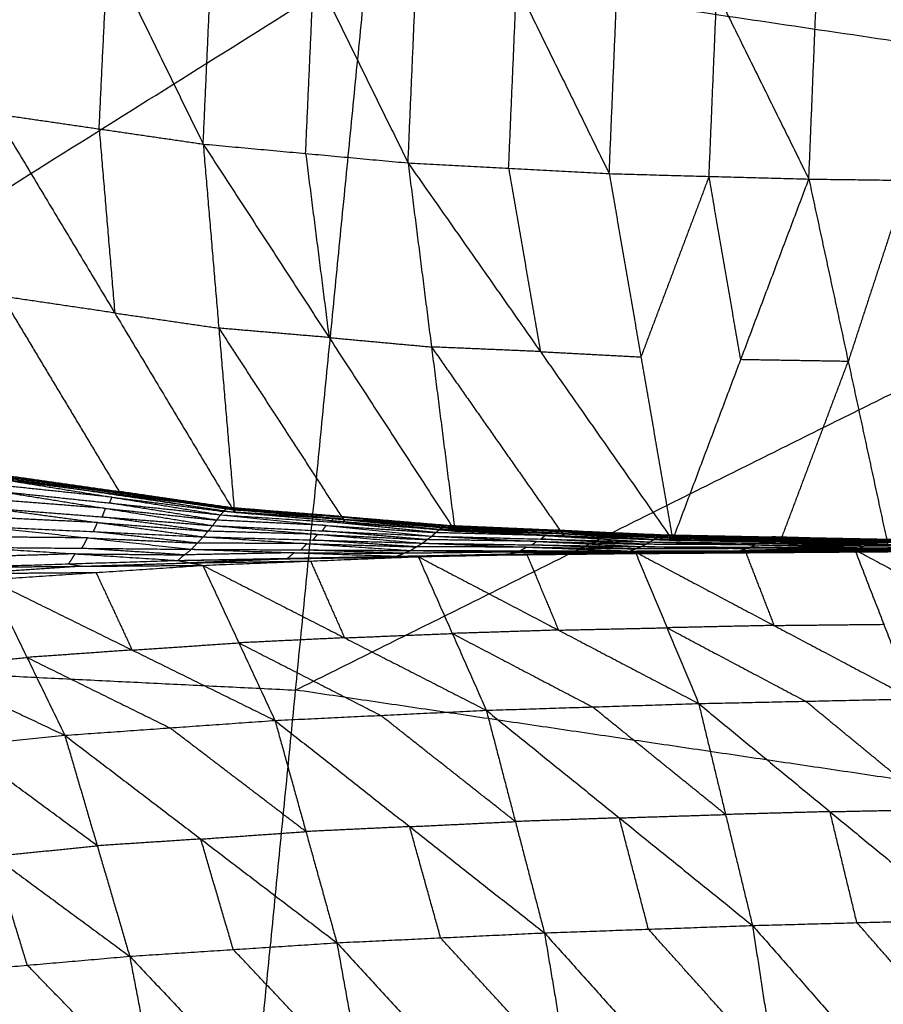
# Model space of a CAD drawing. Header units: millimetres. Extents: x -106 to 110, y -96 to 120.
# Tile 861 of 1020: x 10.04 to 13.95, y 106.7 to 111.16. Entities that reach past the tile are written whole.
import ezdxf

# ---------------------------------------------------------------- set-up
doc = ezdxf.new("R2010")
doc.units = ezdxf.units.MM
doc.header["$MEASUREMENT"] = 0
doc.layers.add('Default', color=7, linetype='Continuous', true_color=0x000000)

msp = doc.modelspace()

# ---------------------------------------------------------------- linework, layer by layer
at = {"layer": 'Default'}
for points in [[(10.0084, 112.3651, 7.8425), (10.4404, 111.4814, 7.8398), (10.8724, 110.5977, 7.8371)], [(10.8724, 110.5977, 7.8371), (10.9096, 111.4223, 7.8086), (10.9467, 112.247, 7.7801)], [(10.9467, 112.247, 7.7801), (11.3734, 111.3796, 7.8004), (11.8001, 110.5123, 7.8208)], [(11.8001, 110.5123, 7.8208), (11.8359, 111.3421, 7.7882), (11.8716, 112.1718, 7.7556)], [(11.8716, 112.1718, 7.7556), (12.2914, 111.3178, 7.7933), (12.7111, 110.4637, 7.831)], [(12.7111, 110.4637, 7.831), (12.746, 111.2955, 7.7954), (12.7809, 112.1272, 7.7598)], [(12.7809, 112.1272, 7.7598), (13.198, 111.2831, 7.8104), (13.615, 110.4391, 7.8609)], [(13.615, 110.4391, 7.8609), (13.6491, 111.2708, 7.8233), (13.6832, 112.1025, 7.7858)], [(13.6832, 112.1025, 7.7858), (14.0951, 111.2651, 7.8449), (14.5069, 110.4277, 7.904)], [(10.4012, 110.6663, 7.8633), (10.4208, 111.0739, 7.8516), (10.4404, 111.4814, 7.8398)], [(1.8192, 105.2791, 9.1165), (6.7173, 108.3492, 10.5669), (11.6155, 111.4194, 12.0172)], [(10.9665, 104.8297, 9.1165), (11.291, 108.1245, 10.5669), (11.6155, 111.4194, 12.0172)], [(11.6155, 111.4194, 12.0172), (16.4665, 110.6998, 12.0172), (21.3175, 109.9802, 12.0172)], [(11.3363, 110.555, 7.829), (11.3549, 110.9673, 7.8147), (11.3734, 111.3796, 7.8004)], [(12.2556, 110.488, 7.8259), (12.2735, 110.9029, 7.8096), (12.2914, 111.3178, 7.7933)], [(13.1631, 110.4514, 7.8459), (13.1805, 110.8673, 7.8282), (13.198, 111.2831, 7.8104)], [(9.93, 110.735, 7.8895), (10.4012, 110.6663, 7.8633), (10.8724, 110.5977, 7.8371)], [(9.93, 110.735, 7.8895), (10.4719, 109.8326, 8.0284), (11.0138, 108.9302, 8.1674)], [(11.291, 108.1245, 10.5669), (13.8788, 109.4122, 11.292), (16.4665, 110.6998, 12.0172)], [(10.4012, 110.6663, 7.8633), (10.4366, 110.2495, 7.9459), (10.4719, 109.8326, 8.0284)], [(10.8724, 110.5977, 7.8371), (10.9431, 109.7639, 8.0023), (11.0138, 108.9302, 8.1674)], [(10.8724, 110.5977, 7.8371), (11.3363, 110.555, 7.829), (11.8001, 110.5123, 7.8208)], [(10.8724, 110.5977, 7.8371), (11.4424, 109.7213, 8.0057), (12.0123, 108.845, 8.1742)], [(11.3363, 110.555, 7.829), (11.3893, 110.1382, 7.9173), (11.4424, 109.7213, 8.0057)], [(11.8001, 110.5123, 7.8208), (11.9062, 109.6787, 7.9975), (12.0123, 108.845, 8.1742)], [(11.8001, 110.5123, 7.8208), (12.2556, 110.488, 7.8259), (12.7111, 110.4637, 7.831)], [(11.8001, 110.5123, 7.8208), (12.3992, 109.6577, 8.013), (12.9983, 108.803, 8.2053)], [(12.2556, 110.488, 7.8259), (12.3274, 110.0728, 7.9195), (12.3992, 109.6577, 8.013)], [(12.7111, 110.4637, 7.831), (12.8547, 109.6334, 8.0182), (12.9983, 108.803, 8.2053)], [(12.7111, 110.4637, 7.831), (13.1631, 110.4514, 7.8459), (13.615, 110.4391, 7.8609)], [(13.1631, 110.4514, 7.8459), (13.0089, 110.0424, 7.9321), (12.8547, 109.6334, 8.0182)], [(12.9983, 108.803, 8.2053), (13.3067, 109.6211, 8.0331), (13.615, 110.4391, 7.8609)], [(13.3067, 109.6211, 8.0331), (13.2349, 110.0362, 7.9395), (13.1631, 110.4514, 7.8459)], [(13.615, 110.4391, 7.8609), (13.7933, 109.613, 8.0566), (13.9715, 108.787, 8.2524)], [(13.615, 110.4391, 7.8609), (14.061, 110.4334, 7.8824), (14.5069, 110.4277, 7.904)], [(14.061, 110.4334, 7.8824), (13.9271, 110.0232, 7.9695), (13.7933, 109.613, 8.0566)], [(10.9665, 104.8297, 9.1165), (16.142, 107.4049, 10.5669), (21.3175, 109.9802, 12.0172)], [(9.9605, 109.9081, 8.0424), (10.2315, 109.4569, 8.1118), (10.5024, 109.0057, 8.1813)], [(10.4719, 109.8326, 8.0284), (10.2162, 109.8704, 8.0354), (9.9605, 109.9081, 8.0424)], [(10.4719, 109.8326, 8.0284), (10.7075, 109.7983, 8.0153), (10.9431, 109.7639, 8.0023)], [(10.9431, 109.7639, 8.0023), (11.2281, 109.3258, 8.0865), (11.5131, 108.8876, 8.1708)], [(11.4424, 109.7213, 8.0057), (11.1928, 109.7426, 8.004), (10.9431, 109.7639, 8.0023)], [(11.4424, 109.7213, 8.0057), (11.6743, 109.7, 8.0016), (11.9062, 109.6787, 7.9975)], [(11.9062, 109.6787, 7.9975), (12.2058, 109.2513, 8.0936), (12.5053, 108.824, 8.1898)], [(12.3992, 109.6577, 8.013), (12.1527, 109.6682, 8.0053), (11.9062, 109.6787, 7.9975)], [(12.3992, 109.6577, 8.013), (12.627, 109.6455, 8.0156), (12.8547, 109.6334, 8.0182)], [(13.7933, 109.613, 8.0566), (13.55, 109.617, 8.0449), (13.3067, 109.6211, 8.0331)], [(13.4849, 108.795, 8.2288), (13.6391, 109.204, 8.1427), (13.7933, 109.613, 8.0566)], [(9.9826, 109.0964, 8.1226), (10.4809, 109.0225, 8.1036), (10.9792, 108.9487, 8.0846)], [(9.9826, 109.0964, 8.1226), (10.4911, 109.0243, 8.1258), (10.9997, 108.9521, 8.1289)], [(9.9868, 109.0888, 8.1589), (10.239, 109.0566, 8.1423), (10.4911, 109.0243, 8.1258)], [(10.4953, 109.0167, 8.1621), (10.2411, 109.0528, 8.1605), (9.9868, 109.0888, 8.1589)], [(10.4595, 108.9982, 8.0482), (10.2081, 109.0249, 8.0336), (9.9566, 109.0516, 8.019)], [(9.9678, 109.0779, 8.049), (10.4595, 108.9982, 8.0482), (10.9513, 108.9185, 8.0473)], [(9.9678, 109.0779, 8.049), (10.4735, 109.0133, 8.0668), (10.9792, 108.9487, 8.0846)], [(10.4809, 109.0225, 8.1036), (10.228, 109.0549, 8.0947), (9.9752, 109.0872, 8.0858)], [(9.991, 109.0812, 8.1953), (10.4953, 109.0167, 8.1621), (10.9997, 108.9521, 8.1289)], [(9.991, 109.0812, 8.1953), (10.5024, 109.0057, 8.1813), (11.0138, 108.9302, 8.1674)], [(9.9454, 109.0253, 7.9889), (10.4304, 108.9475, 8.0055), (10.9155, 108.8697, 8.0221)], [(9.9454, 109.0253, 7.9889), (10.4483, 108.9719, 8.0181), (10.9513, 108.9185, 8.0473)], [(10.4735, 109.0133, 8.0668), (10.4772, 109.0179, 8.0852), (10.4809, 109.0225, 8.1036)], [(10.9652, 108.9336, 8.0659), (10.7194, 108.9734, 8.0664), (10.4735, 109.0133, 8.0668)], [(10.4809, 109.0225, 8.1036), (10.7352, 108.9865, 8.1052), (10.9894, 108.9504, 8.1068)], [(10.9894, 108.9504, 8.1068), (10.7403, 108.9873, 8.1163), (10.4911, 109.0243, 8.1258)], [(10.4953, 109.0167, 8.1621), (10.751, 108.9789, 8.1551), (11.0068, 108.9412, 8.1482)], [(10.5024, 109.0057, 8.1813), (10.4989, 109.0112, 8.1717), (10.4953, 109.0167, 8.1621)], [(10.4304, 108.9475, 8.0055), (10.1803, 108.9671, 7.9868), (9.9301, 108.9867, 7.968)], [(10.4483, 108.9719, 8.0181), (10.4539, 108.9851, 8.0331), (10.4595, 108.9982, 8.0482)], [(10.9334, 108.8941, 8.0347), (10.6909, 108.933, 8.0264), (10.4483, 108.9719, 8.0181)], [(10.4595, 108.9982, 8.0482), (10.7124, 108.9659, 8.0571), (10.9652, 108.9336, 8.0659)], [(9.9149, 108.9482, 7.9472), (10.394, 108.8834, 7.9748), (10.8731, 108.8186, 8.0025)], [(9.9149, 108.9482, 7.9472), (10.4152, 108.9089, 7.9846), (10.9155, 108.8697, 8.0221)], [(10.4152, 108.9089, 7.9846), (10.4228, 108.9282, 7.9951), (10.4304, 108.9475, 8.0055)], [(10.4304, 108.9475, 8.0055), (10.6819, 108.9208, 8.0201), (10.9334, 108.8941, 8.0347)], [(10.9155, 108.8697, 8.0221), (10.9334, 108.8941, 8.0347), (10.9513, 108.9185, 8.0473)], [(10.9513, 108.9185, 8.0473), (10.9652, 108.9336, 8.0659), (10.9792, 108.9487, 8.0846)], [(10.9513, 108.9185, 8.0473), (11.4296, 108.8701, 8.0691), (11.908, 108.8217, 8.0909)], [(10.9513, 108.9185, 8.0473), (11.4479, 108.886, 8.0768), (11.9445, 108.8534, 8.1064)], [(11.4619, 108.901, 8.0955), (11.2135, 108.9173, 8.0807), (10.9652, 108.9336, 8.0659)], [(10.9792, 108.9487, 8.0846), (10.9894, 108.9504, 8.1068), (10.9997, 108.9521, 8.1289)], [(10.9792, 108.9487, 8.0846), (11.4619, 108.901, 8.0955), (11.9445, 108.8534, 8.1064)], [(10.9792, 108.9487, 8.0846), (11.4764, 108.9097, 8.1072), (11.9737, 108.8708, 8.1297)], [(11.4867, 108.9115, 8.1293), (11.238, 108.9309, 8.118), (10.9894, 108.9504, 8.1068)], [(10.9997, 108.9521, 8.1289), (11.0068, 108.9412, 8.1482), (11.0138, 108.9302, 8.1674)], [(10.9997, 108.9521, 8.1289), (11.4867, 108.9115, 8.1293), (11.9737, 108.8708, 8.1297)], [(10.9997, 108.9521, 8.1289), (11.4978, 108.9098, 8.1426), (11.9959, 108.8674, 8.1563)], [(11.0068, 108.9412, 8.1482), (11.2523, 108.9255, 8.1454), (11.4978, 108.9098, 8.1426)], [(11.5049, 108.8988, 8.1618), (11.2558, 108.92, 8.155), (11.0068, 108.9412, 8.1482)], [(11.0138, 108.9302, 8.1674), (11.5049, 108.8988, 8.1618), (11.9959, 108.8674, 8.1563)], [(11.0138, 108.9302, 8.1674), (11.5131, 108.8876, 8.1708), (12.0123, 108.845, 8.1742)], [(11.4764, 108.9097, 8.1072), (11.4815, 108.9106, 8.1182), (11.4867, 108.9115, 8.1293)], [(11.4867, 108.9115, 8.1293), (11.7357, 108.8903, 8.1362), (11.9848, 108.8691, 8.143)], [(9.8776, 108.8656, 7.9165), (10.3481, 108.8139, 7.9558), (10.8186, 108.7621, 7.995)], [(9.8776, 108.8656, 7.9165), (10.3753, 108.8421, 7.9595), (10.8731, 108.8186, 8.0025)], [(10.394, 108.8834, 7.9748), (10.1451, 108.8951, 7.9533), (9.8962, 108.9069, 7.9318)], [(10.3753, 108.8421, 7.9595), (10.3847, 108.8627, 7.9672), (10.394, 108.8834, 7.9748)], [(10.394, 108.8834, 7.9748), (10.6442, 108.8637, 7.9935), (10.8943, 108.8441, 8.0123)], [(10.8943, 108.8441, 8.0123), (10.6548, 108.8765, 7.9984), (10.4152, 108.9089, 7.9846)], [(10.8731, 108.8186, 8.0025), (10.8943, 108.8441, 8.0123), (10.9155, 108.8697, 8.0221)], [(10.9155, 108.8697, 8.0221), (11.3904, 108.8298, 8.0501), (11.8654, 108.7899, 8.0781)], [(10.9155, 108.8697, 8.0221), (11.4118, 108.8457, 8.0565), (11.908, 108.8217, 8.0909)], [(11.4296, 108.8701, 8.0691), (11.1815, 108.8821, 8.0519), (10.9334, 108.8941, 8.0347)], [(11.4118, 108.8457, 8.0565), (11.4207, 108.8579, 8.0628), (11.4296, 108.8701, 8.0691)], [(11.4296, 108.8701, 8.0691), (11.678, 108.8539, 8.0839), (11.9263, 108.8376, 8.0986)], [(11.4479, 108.886, 8.0768), (11.4549, 108.8935, 8.0862), (11.4619, 108.901, 8.0955)], [(11.9263, 108.8376, 8.0986), (11.6871, 108.8618, 8.0877), (11.4479, 108.886, 8.0768)], [(11.4619, 108.901, 8.0955), (11.7105, 108.8816, 8.1068), (11.9591, 108.8621, 8.1181)], [(11.9591, 108.8621, 8.1181), (11.7178, 108.8859, 8.1126), (11.4764, 108.9097, 8.1072)], [(11.9848, 108.8691, 8.143), (11.7413, 108.8894, 8.1428), (11.4978, 108.9098, 8.1426)], [(11.5049, 108.8988, 8.1618), (11.7545, 108.8775, 8.1635), (12.0041, 108.8562, 8.1652)], [(11.5131, 108.8876, 8.1708), (11.509, 108.8932, 8.1663), (11.5049, 108.8988, 8.1618)], [(11.9445, 108.8534, 8.1064), (11.9591, 108.8621, 8.1181), (11.9737, 108.8708, 8.1297)], [(11.9737, 108.8708, 8.1297), (11.9848, 108.8691, 8.143), (11.9959, 108.8674, 8.1563)], [(11.9737, 108.8708, 8.1297), (12.4522, 108.844, 8.1481), (12.9308, 108.8172, 8.1665)], [(11.9737, 108.8708, 8.1297), (12.4664, 108.8494, 8.1558), (12.959, 108.8281, 8.182)], [(12.4775, 108.8477, 8.1691), (12.2311, 108.8584, 8.1561), (11.9848, 108.8691, 8.143)], [(11.9959, 108.8674, 8.1563), (12.0041, 108.8562, 8.1652), (12.0123, 108.845, 8.1742)], [(11.9959, 108.8674, 8.1563), (12.4775, 108.8477, 8.1691), (12.959, 108.8281, 8.182)], [(11.9959, 108.8674, 8.1563), (12.4886, 108.845, 8.1773), (12.9812, 108.8226, 8.1984)], [(10.8459, 108.7903, 7.9987), (10.6106, 108.8162, 7.9791), (10.3753, 108.8421, 7.9595)], [(11.3904, 108.8298, 8.0501), (11.1424, 108.837, 8.0312), (10.8943, 108.8441, 8.0123)], [(11.3693, 108.8042, 8.0403), (11.3799, 108.817, 8.0452), (11.3904, 108.8298, 8.0501)], [(11.3904, 108.8298, 8.0501), (11.6386, 108.8178, 8.0673), (11.8867, 108.8058, 8.0845)], [(11.8867, 108.8058, 8.0845), (11.6492, 108.8258, 8.0705), (11.4118, 108.8457, 8.0565)], [(11.8654, 108.7899, 8.0781), (11.8867, 108.8058, 8.0845), (11.908, 108.8217, 8.0909)], [(11.908, 108.8217, 8.0909), (11.9263, 108.8376, 8.0986), (11.9445, 108.8534, 8.1064)], [(11.908, 108.8217, 8.0909), (12.382, 108.7981, 8.1191), (12.856, 108.7744, 8.1473)], [(11.908, 108.8217, 8.0909), (12.402, 108.8085, 8.1236), (12.896, 108.7953, 8.1564)], [(12.4203, 108.8243, 8.1314), (12.1733, 108.831, 8.115), (11.9263, 108.8376, 8.0986)], [(11.9445, 108.8534, 8.1064), (12.4203, 108.8243, 8.1314), (12.896, 108.7953, 8.1564)], [(11.9445, 108.8534, 8.1064), (12.4377, 108.8353, 8.1364), (12.9308, 108.8172, 8.1665)], [(12.4522, 108.844, 8.1481), (12.2057, 108.853, 8.1331), (11.9591, 108.8621, 8.1181)], [(12.0041, 108.8562, 8.1652), (12.2463, 108.8506, 8.1713), (12.4886, 108.845, 8.1773)], [(12.4968, 108.8338, 8.1863), (12.2504, 108.845, 8.1758), (12.0041, 108.8562, 8.1652)], [(12.0123, 108.845, 8.1742), (12.4968, 108.8338, 8.1863), (12.9812, 108.8226, 8.1984)], [(12.0123, 108.845, 8.1742), (12.5053, 108.824, 8.1898), (12.9983, 108.803, 8.2053)], [(12.402, 108.8085, 8.1236), (12.4111, 108.8164, 8.1275), (12.4203, 108.8243, 8.1314)], [(12.4203, 108.8243, 8.1314), (12.6668, 108.8153, 8.1464), (12.9134, 108.8062, 8.1614)], [(12.4377, 108.8353, 8.1364), (12.4449, 108.8396, 8.1423), (12.4522, 108.844, 8.1481)], [(12.9134, 108.8062, 8.1614), (12.6755, 108.8207, 8.1489), (12.4377, 108.8353, 8.1364)], [(12.4522, 108.844, 8.1481), (12.6986, 108.8333, 8.1612), (12.9449, 108.8226, 8.1742)], [(12.4664, 108.8494, 8.1558), (12.4719, 108.8486, 8.1625), (12.4775, 108.8477, 8.1691)], [(12.9449, 108.8226, 8.1742), (12.7056, 108.836, 8.165), (12.4664, 108.8494, 8.1558)], [(12.4775, 108.8477, 8.1691), (12.7238, 108.8365, 8.1796), (12.9701, 108.8253, 8.1902)], [(12.9701, 108.8253, 8.1902), (12.7293, 108.8352, 8.1837), (12.4886, 108.845, 8.1773)], [(12.4968, 108.8338, 8.1863), (12.7433, 108.8233, 8.1941), (12.9897, 108.8128, 8.2018)], [(12.5053, 108.824, 8.1898), (12.501, 108.8289, 8.188), (12.4968, 108.8338, 8.1863)], [(12.9308, 108.8172, 8.1665), (12.9449, 108.8226, 8.1742), (12.959, 108.8281, 8.182)], [(13.4361, 108.8144, 8.2047), (13.1905, 108.8185, 8.1895), (12.9449, 108.8226, 8.1742)], [(12.959, 108.8281, 8.182), (12.9701, 108.8253, 8.1902), (12.9812, 108.8226, 8.1984)], [(12.959, 108.8281, 8.182), (13.4361, 108.8144, 8.2047), (13.9131, 108.8008, 8.2275)], [(12.959, 108.8281, 8.182), (13.4484, 108.8183, 8.2104), (13.9377, 108.8085, 8.2389)], [(13.4595, 108.8155, 8.2186), (13.2148, 108.8204, 8.2044), (12.9701, 108.8253, 8.1902)], [(12.9812, 108.8226, 8.1984), (12.9897, 108.8128, 8.2018), (12.9983, 108.803, 8.2053)], [(12.9812, 108.8226, 8.1984), (13.4595, 108.8155, 8.2186), (13.9377, 108.8085, 8.2389)], [(12.9812, 108.8226, 8.1984), (13.469, 108.8128, 8.2243), (13.9569, 108.8031, 8.2502)], [(10.3481, 108.8139, 7.9558), (10.1005, 108.8162, 7.933), (9.8529, 108.8185, 7.9103)], [(10.3234, 108.7668, 7.9496), (10.3358, 108.7903, 7.9527), (10.3481, 108.8139, 7.9558)], [(10.3481, 108.8139, 7.9558), (10.597, 108.8021, 7.9772), (10.8459, 108.7903, 7.9987)], [(10.8186, 108.7621, 7.995), (10.8459, 108.7903, 7.9987), (10.8731, 108.8186, 8.0025)], [(11.3422, 108.7876, 8.0379), (11.094, 108.789, 8.0183), (10.8459, 108.7903, 7.9987)], [(10.8731, 108.8186, 8.0025), (11.3422, 108.7876, 8.0379), (11.8112, 108.7567, 8.0734)], [(10.8731, 108.8186, 8.0025), (11.3693, 108.8042, 8.0403), (11.8654, 108.7899, 8.0781)], [(11.3149, 108.7594, 8.0342), (11.3285, 108.7735, 8.0361), (11.3422, 108.7876, 8.0379)], [(11.3422, 108.7876, 8.0379), (11.5902, 108.7805, 8.0568), (11.8383, 108.7733, 8.0757)], [(11.8383, 108.7733, 8.0757), (11.6038, 108.7887, 8.058), (11.3693, 108.8042, 8.0403)], [(11.8112, 108.7567, 8.0734), (11.8383, 108.7733, 8.0757), (11.8654, 108.7899, 8.0781)], [(11.8654, 108.7899, 8.0781), (12.3355, 108.7721, 8.111), (12.8055, 108.7544, 8.144)], [(11.8654, 108.7899, 8.0781), (12.3607, 108.7821, 8.1127), (12.856, 108.7744, 8.1473)], [(12.382, 108.7981, 8.1191), (12.1343, 108.8019, 8.1018), (11.8867, 108.8058, 8.0845)], [(12.3607, 108.7821, 8.1127), (12.3713, 108.7901, 8.1159), (12.382, 108.7981, 8.1191)], [(12.8307, 108.7644, 8.1456), (12.5957, 108.7733, 8.1292), (12.3607, 108.7821, 8.1127)], [(12.382, 108.7981, 8.1191), (12.629, 108.7914, 8.1355), (12.876, 108.7848, 8.1518)], [(12.876, 108.7848, 8.1518), (12.639, 108.7967, 8.1377), (12.402, 108.8085, 8.1236)], [(12.856, 108.7744, 8.1473), (12.876, 108.7848, 8.1518), (12.896, 108.7953, 8.1564)], [(13.3716, 108.7823, 8.1847), (13.1238, 108.7836, 8.1683), (12.876, 108.7848, 8.1518)], [(12.896, 108.7953, 8.1564), (12.9134, 108.8062, 8.1614), (12.9308, 108.8172, 8.1665)], [(12.896, 108.7953, 8.1564), (13.3716, 108.7823, 8.1847), (13.8473, 108.7693, 8.2131)], [(12.896, 108.7953, 8.1564), (13.3893, 108.7898, 8.1882), (13.8826, 108.7844, 8.22)], [(13.4067, 108.8008, 8.1932), (13.16, 108.8035, 8.1773), (12.9134, 108.8062, 8.1614)], [(12.9308, 108.8172, 8.1665), (13.4067, 108.8008, 8.1932), (13.8826, 108.7844, 8.22)], [(12.9308, 108.8172, 8.1665), (13.4219, 108.809, 8.197), (13.9131, 108.8008, 8.2275)], [(12.9897, 108.8128, 8.2018), (13.2294, 108.8128, 8.2131), (13.469, 108.8128, 8.2243)], [(13.4776, 108.803, 8.2278), (13.2337, 108.8079, 8.2148), (12.9897, 108.8128, 8.2018)], [(12.9983, 108.803, 8.2053), (13.4776, 108.803, 8.2278), (13.9569, 108.8031, 8.2502)], [(12.9983, 108.803, 8.2053), (13.4849, 108.795, 8.2288), (13.9715, 108.787, 8.2524)], [(13.3516, 108.7718, 8.1802), (13.3616, 108.7771, 8.1824), (13.3716, 108.7823, 8.1847)], [(13.3716, 108.7823, 8.1847), (13.6183, 108.7796, 8.2006), (13.8649, 108.7768, 8.2165)], [(13.3893, 108.7898, 8.1882), (13.398, 108.7953, 8.1907), (13.4067, 108.8008, 8.1932)], [(13.8649, 108.7768, 8.2165), (13.6271, 108.7833, 8.2024), (13.3893, 108.7898, 8.1882)], [(13.4067, 108.8008, 8.1932), (13.6522, 108.7967, 8.2085), (13.8978, 108.7926, 8.2237)], [(13.4219, 108.809, 8.197), (13.429, 108.8117, 8.2008), (13.4361, 108.8144, 8.2047)], [(13.8978, 108.7926, 8.2237), (13.6599, 108.8008, 8.2103), (13.4219, 108.809, 8.197)], [(13.4361, 108.8144, 8.2047), (13.6807, 108.8095, 8.2189), (13.9254, 108.8046, 8.2332)], [(13.4484, 108.8183, 8.2104), (13.4539, 108.8169, 8.2145), (13.4595, 108.8155, 8.2186)], [(13.9254, 108.8046, 8.2332), (13.6869, 108.8115, 8.2218), (13.4484, 108.8183, 8.2104)], [(13.4595, 108.8155, 8.2186), (13.7034, 108.8107, 8.2316), (13.9473, 108.8058, 8.2445)], [(13.9473, 108.8058, 8.2445), (13.7082, 108.8093, 8.2344), (13.469, 108.8128, 8.2243)], [(13.4776, 108.803, 8.2278), (13.7209, 108.799, 8.2395), (13.9642, 108.795, 8.2513)], [(13.4849, 108.795, 8.2288), (13.4812, 108.799, 8.2283), (13.4776, 108.803, 8.2278)], [(13.8473, 108.7693, 8.2131), (13.8649, 108.7768, 8.2165), (13.8826, 108.7844, 8.22)], [(14.3585, 108.778, 8.2489), (14.1117, 108.7774, 8.2327), (13.8649, 108.7768, 8.2165)], [(13.8826, 108.7844, 8.22), (13.8978, 108.7926, 8.2237), (13.9131, 108.8008, 8.2275)], [(13.8826, 108.7844, 8.22), (14.3585, 108.778, 8.2489), (14.8344, 108.7715, 8.2777)], [(13.8826, 108.7844, 8.22), (14.3734, 108.7838, 8.2516), (14.8643, 108.7832, 8.2832)], [(14.3887, 108.792, 8.2553), (14.1433, 108.7923, 8.2395), (13.8978, 108.7926, 8.2237)], [(13.9131, 108.8008, 8.2275), (13.9254, 108.8046, 8.2332), (13.9377, 108.8085, 8.2389)], [(13.9131, 108.8008, 8.2275), (14.3887, 108.792, 8.2553), (14.8643, 108.7832, 8.2832)], [(13.9131, 108.8008, 8.2275), (14.4017, 108.7983, 8.2583), (14.8904, 108.7958, 8.2892)], [(14.414, 108.8021, 8.2641), (14.1697, 108.8034, 8.2486), (13.9254, 108.8046, 8.2332)], [(13.9377, 108.8085, 8.2389), (13.9473, 108.8058, 8.2445), (13.9569, 108.8031, 8.2502)], [(13.9377, 108.8085, 8.2389), (14.414, 108.8021, 8.2641), (14.8904, 108.7958, 8.2892)], [(13.9377, 108.8085, 8.2389), (14.4246, 108.8048, 8.2687), (14.9116, 108.8011, 8.2986)], [(14.4342, 108.8021, 8.2744), (14.1908, 108.8039, 8.2595), (13.9473, 108.8058, 8.2445)], [(10.2923, 108.7416, 7.9557), (10.0459, 108.7339, 7.9339), (9.7995, 108.7262, 7.9122)], [(9.8282, 108.7714, 7.9041), (10.2923, 108.7416, 7.9557), (10.7564, 108.7117, 8.0073)], [(9.8282, 108.7714, 7.9041), (10.3234, 108.7668, 7.9496), (10.8186, 108.7621, 7.995)], [(10.2636, 108.6963, 7.9638), (10.278, 108.719, 7.9597), (10.2923, 108.7416, 7.9557)], [(10.2923, 108.7416, 7.9557), (10.5399, 108.7393, 7.9784), (10.7875, 108.7369, 8.0011)], [(10.7875, 108.7369, 8.0011), (10.5555, 108.7518, 7.9753), (10.3234, 108.7668, 7.9496)], [(10.7564, 108.7117, 8.0073), (10.7875, 108.7369, 8.0011), (10.8186, 108.7621, 7.995)], [(11.2843, 108.7466, 8.0388), (11.0359, 108.7417, 8.02), (10.7875, 108.7369, 8.0011)], [(10.8186, 108.7621, 7.995), (11.2843, 108.7466, 8.0388), (11.75, 108.731, 8.0825)], [(10.8186, 108.7621, 7.995), (11.3149, 108.7594, 8.0342), (11.8112, 108.7567, 8.0734)], [(11.2532, 108.7214, 8.0449), (11.2688, 108.734, 8.0418), (11.2843, 108.7466, 8.0388)], [(11.2843, 108.7466, 8.0388), (11.5325, 108.7452, 8.0584), (11.7806, 108.7439, 8.0779)], [(11.7806, 108.7439, 8.0779), (11.5478, 108.7516, 8.0561), (11.3149, 108.7594, 8.0342)], [(11.75, 108.731, 8.0825), (11.7806, 108.7439, 8.0779), (11.8112, 108.7567, 8.0734)], [(11.75, 108.731, 8.0825), (12.2897, 108.7404, 8.1265), (12.8294, 108.7498, 8.1706)], [(11.75, 108.731, 8.0825), (12.2495, 108.7367, 8.1165), (12.749, 108.7424, 8.1506)], [(12.2801, 108.7495, 8.112), (12.0304, 108.7467, 8.095), (11.7806, 108.7439, 8.0779)], [(12.2897, 108.7404, 8.1265), (12.044, 108.7351, 8.1115), (11.7982, 108.7299, 8.0965)], [(11.7982, 108.7299, 8.0965), (12.0681, 108.7345, 8.1186), (12.3379, 108.7392, 8.1406)], [(11.8112, 108.7567, 8.0734), (12.2801, 108.7495, 8.112), (12.749, 108.7424, 8.1506)], [(11.8112, 108.7567, 8.0734), (12.3084, 108.7556, 8.1087), (12.8055, 108.7544, 8.144)], [(12.3355, 108.7721, 8.111), (12.0869, 108.7727, 8.0934), (11.8383, 108.7733, 8.0757)], [(11.8464, 108.7287, 8.1106), (12.3379, 108.7392, 8.1406), (12.8294, 108.7498, 8.1706)], [(12.2495, 108.7367, 8.1165), (12.2648, 108.7431, 8.1143), (12.2801, 108.7495, 8.112)], [(12.2495, 108.7367, 8.1165), (12.2696, 108.7386, 8.1215), (12.2897, 108.7404, 8.1265)], [(12.2801, 108.7495, 8.112), (12.5287, 108.749, 8.1296), (12.7773, 108.7484, 8.1473)], [(12.2897, 108.7404, 8.1265), (12.5395, 108.7433, 8.1436), (12.7892, 108.7461, 8.1606)], [(12.3084, 108.7556, 8.1087), (12.3219, 108.7639, 8.1098), (12.3355, 108.7721, 8.111)], [(12.7773, 108.7484, 8.1473), (12.5428, 108.752, 8.128), (12.3084, 108.7556, 8.1087)], [(12.3355, 108.7721, 8.111), (12.5831, 108.7683, 8.1283), (12.8307, 108.7644, 8.1456)], [(12.3379, 108.7392, 8.1406), (12.4095, 108.5677, 7.7284), (12.4812, 108.3961, 7.3162)], [(12.749, 108.7424, 8.1506), (13.2863, 108.7513, 8.1906), (13.8236, 108.7602, 8.2306)], [(12.749, 108.7424, 8.1506), (12.7773, 108.7484, 8.1473), (12.8055, 108.7544, 8.144)], [(12.749, 108.7424, 8.1506), (12.7892, 108.7461, 8.1606), (12.8294, 108.7498, 8.1706)], [(12.749, 108.7424, 8.1506), (13.2509, 108.7461, 8.183), (13.7528, 108.7498, 8.2154)], [(13.2791, 108.7521, 8.1797), (13.0282, 108.7503, 8.1635), (12.7773, 108.7484, 8.1473)], [(12.7892, 108.7461, 8.1606), (13.0579, 108.7505, 8.1806), (13.3265, 108.755, 8.2006)], [(13.2863, 108.7513, 8.1906), (13.0378, 108.7487, 8.1756), (12.7892, 108.7461, 8.1606)], [(12.8055, 108.7544, 8.144), (12.8307, 108.7644, 8.1456), (12.856, 108.7744, 8.1473)], [(12.8055, 108.7544, 8.144), (13.3041, 108.7551, 8.1772), (13.8027, 108.7559, 8.2104)], [(12.8055, 108.7544, 8.144), (13.2791, 108.7521, 8.1797), (13.7528, 108.7498, 8.2154)], [(12.8294, 108.7498, 8.1706), (13.3265, 108.755, 8.2006), (13.8236, 108.7602, 8.2306)], [(12.8294, 108.7498, 8.1706), (12.9727, 108.4067, 7.3462), (13.116, 108.0635, 6.5219)], [(12.8294, 108.7498, 8.1706), (13.4571, 108.4172, 7.374), (14.0849, 108.0845, 6.5774)], [(13.3293, 108.7651, 8.1789), (13.08, 108.7648, 8.1623), (12.8307, 108.7644, 8.1456)], [(12.856, 108.7744, 8.1473), (13.3293, 108.7651, 8.1789), (13.8027, 108.7559, 8.2104)], [(12.856, 108.7744, 8.1473), (13.3516, 108.7718, 8.1802), (13.8473, 108.7693, 8.2131)], [(13.2509, 108.7461, 8.183), (13.265, 108.7491, 8.1813), (13.2791, 108.7521, 8.1797)], [(13.2509, 108.7461, 8.183), (13.2686, 108.7487, 8.1868), (13.2863, 108.7513, 8.1906)], [(13.2791, 108.7521, 8.1797), (13.5284, 108.7525, 8.1963), (13.7777, 108.7528, 8.2129)], [(13.2863, 108.7513, 8.1906), (13.5372, 108.7531, 8.2068), (13.7882, 108.755, 8.223)], [(13.3041, 108.7551, 8.1772), (13.3167, 108.7601, 8.178), (13.3293, 108.7651, 8.1789)], [(13.7777, 108.7528, 8.2129), (13.5409, 108.754, 8.1951), (13.3041, 108.7551, 8.1772)], [(13.3265, 108.755, 8.2006), (13.3918, 108.5861, 7.7873), (13.4571, 108.4172, 7.374)], [(13.3293, 108.7651, 8.1789), (13.5772, 108.7638, 8.1953), (13.825, 108.7626, 8.2118)], [(13.825, 108.7626, 8.2118), (13.5883, 108.7672, 8.196), (13.3516, 108.7718, 8.1802)], [(13.7528, 108.7498, 8.2154), (14.2824, 108.7581, 8.2542), (14.8121, 108.7664, 8.293)], [(13.7528, 108.7498, 8.2154), (13.7882, 108.755, 8.223), (13.8236, 108.7602, 8.2306)], [(13.7528, 108.7498, 8.2154), (14.2538, 108.7535, 8.2478), (14.7549, 108.7571, 8.2803)], [(13.7528, 108.7498, 8.2154), (13.7777, 108.7528, 8.2129), (13.8027, 108.7559, 8.2104)], [(14.2788, 108.7565, 8.2454), (14.0283, 108.7547, 8.2291), (13.7777, 108.7528, 8.2129)], [(13.7882, 108.755, 8.223), (14.053, 108.7591, 8.2424), (14.3178, 108.7633, 8.2618)], [(14.2824, 108.7581, 8.2542), (14.0353, 108.7566, 8.2386), (13.7882, 108.755, 8.223)], [(13.8027, 108.7559, 8.2104), (13.825, 108.7626, 8.2118), (13.8473, 108.7693, 8.2131)], [(13.8027, 108.7559, 8.2104), (14.2998, 108.7586, 8.2432), (14.7968, 108.7613, 8.2759)], [(13.8027, 108.7559, 8.2104), (14.2788, 108.7565, 8.2454), (14.7549, 108.7571, 8.2803)], [(13.8236, 108.7602, 8.2306), (14.3178, 108.7633, 8.2618), (14.8121, 108.7664, 8.293)], [(13.8236, 108.7602, 8.2306), (13.9542, 108.4224, 7.404), (14.0849, 108.0845, 6.5774)], [(13.8236, 108.7602, 8.2306), (14.4374, 108.4306, 7.4344), (15.0512, 108.101, 6.6381)], [(14.322, 108.7653, 8.2445), (14.0735, 108.7639, 8.2281), (13.825, 108.7626, 8.2118)], [(13.8473, 108.7693, 8.2131), (14.3408, 108.7704, 8.2454), (14.8344, 108.7715, 8.2777)], [(13.8473, 108.7693, 8.2131), (14.322, 108.7653, 8.2445), (14.7968, 108.7613, 8.2759)], [(9.7708, 108.6809, 7.9202), (10.2636, 108.6963, 7.9638), (10.7564, 108.7117, 8.0073)], [(9.7708, 108.6809, 7.9202), (10.3206, 108.6852, 7.9836), (10.8704, 108.6895, 8.047)], [(9.9034, 108.6248, 7.9762), (10.3869, 108.6572, 8.0116), (10.8704, 108.6895, 8.047)], [(10.2636, 108.6963, 7.9638), (10.2921, 108.6908, 7.9737), (10.3206, 108.6852, 7.9836)], [(10.3206, 108.6852, 7.9836), (10.567, 108.6929, 8.0054), (10.8134, 108.7006, 8.0271)], [(10.7564, 108.7117, 8.0073), (11.2532, 108.7214, 8.0449), (11.75, 108.731, 8.0825)], [(10.7564, 108.7117, 8.0073), (11.3014, 108.7202, 8.0589), (11.8464, 108.7287, 8.1106)], [(10.7564, 108.7117, 8.0073), (10.8134, 108.7006, 8.0271), (10.8704, 108.6895, 8.047)], [(11.3014, 108.7202, 8.0589), (11.0574, 108.7104, 8.043), (10.8134, 108.7006, 8.0271)], [(10.8134, 108.7006, 8.0271), (11.0859, 108.7049, 8.0529), (11.3584, 108.7091, 8.0788)], [(10.8704, 108.6895, 8.047), (11.3584, 108.7091, 8.0788), (11.8464, 108.7287, 8.1106)], [(10.8704, 108.6895, 8.047), (11.0339, 108.3383, 7.2346), (11.1974, 107.987, 6.4222)], [(10.8704, 108.6895, 8.047), (11.5124, 108.3612, 7.2589), (12.1544, 108.0329, 6.4708)], [(11.2532, 108.7214, 8.0449), (11.2773, 108.7208, 8.0519), (11.3014, 108.7202, 8.0589)], [(11.3014, 108.7202, 8.0589), (11.5498, 108.725, 8.0777), (11.7982, 108.7299, 8.0965)], [(11.3584, 108.7091, 8.0788), (11.4354, 108.5352, 7.6688), (11.5124, 108.3612, 7.2589)], [(11.75, 108.731, 8.0825), (11.7982, 108.7299, 8.0965), (11.8464, 108.7287, 8.1106)], [(11.8464, 108.7287, 8.1106), (12.0004, 108.3808, 7.2907), (12.1544, 108.0329, 6.4708)], [(11.8464, 108.7287, 8.1106), (12.4812, 108.3961, 7.3162), (13.116, 108.0635, 6.5219)], [(10.3206, 108.6852, 7.9836), (10.0788, 108.6691, 7.9659), (9.8371, 108.6529, 7.9482)], [(9.8371, 108.6529, 7.9482), (10.112, 108.655, 7.9799), (10.3869, 108.6572, 8.0116)], [(10.3869, 108.6572, 8.0116), (10.4686, 108.4816, 7.6054), (10.5504, 108.3059, 7.1992)], [(9.9034, 108.6248, 7.9762), (10.0745, 108.2722, 7.1754), (10.2456, 107.9197, 6.3745)], [(9.9034, 108.6248, 7.9762), (10.5504, 108.3059, 7.1992), (11.1974, 107.987, 6.4222)], [(8.9586, 108.5274, 7.8956), (9.6021, 108.2235, 7.1351), (10.2456, 107.9197, 6.3745)], [(13.4571, 108.4172, 7.374), (13.7057, 108.4198, 7.389), (13.9542, 108.4224, 7.404)], [(11.5124, 108.3612, 7.2589), (11.7564, 108.371, 7.2748), (12.0004, 108.3808, 7.2907)], [(12.4812, 108.3961, 7.3162), (12.2408, 108.3884, 7.3035), (12.0004, 108.3808, 7.2907)], [(12.0004, 108.3808, 7.2907), (12.3178, 108.2145, 6.8935), (12.6352, 108.0482, 6.4963)], [(12.4812, 108.3961, 7.3162), (12.7269, 108.4014, 7.3312), (12.9727, 108.4067, 7.3462)], [(13.4571, 108.4172, 7.374), (13.2149, 108.4119, 7.3601), (12.9727, 108.4067, 7.3462)], [(12.9727, 108.4067, 7.3462), (13.2866, 108.2404, 6.9479), (13.6004, 108.074, 6.5496)], [(6.7173, 108.3492, 10.5669), (9.0042, 108.2369, 10.5669), (11.291, 108.1245, 10.5669)], [(10.5504, 108.3059, 7.1992), (10.7921, 108.3221, 7.2169), (11.0339, 108.3383, 7.2346)], [(11.5124, 108.3612, 7.2589), (11.2732, 108.3498, 7.2467), (11.0339, 108.3383, 7.2346)], [(11.0339, 108.3383, 7.2346), (11.3549, 108.1741, 6.8405), (11.6759, 108.01, 6.4465)], [(10.5504, 108.3059, 7.1992), (10.3124, 108.2891, 7.1873), (10.0745, 108.2722, 7.1754)], [(9.6021, 108.2235, 7.1351), (9.8383, 108.2479, 7.1552), (10.0745, 108.2722, 7.1754)], [(10.0745, 108.2722, 7.1754), (10.398, 108.1128, 6.7869), (10.7215, 107.9534, 6.3984)], [(16.142, 107.4049, 10.5669), (13.7165, 107.7647, 10.5669), (11.291, 108.1245, 10.5669)], [(12.1544, 108.0329, 6.4708), (12.6352, 108.0482, 6.4963), (13.116, 108.0635, 6.5219)], [(13.116, 108.0635, 6.5219), (13.6004, 108.074, 6.5496), (14.0849, 108.0845, 6.5774)], [(13.116, 108.0635, 6.5219), (13.2379, 107.5608, 5.7978), (13.3597, 107.0582, 5.0737)], [(13.116, 108.0635, 6.5219), (13.7108, 107.5737, 5.8235), (14.3056, 107.0838, 5.1252)], [(14.1952, 107.5842, 5.8513), (13.8978, 107.8291, 6.2005), (13.6004, 108.074, 6.5496)], [(11.1974, 107.987, 6.4222), (11.6759, 108.01, 6.4465), (12.1544, 108.0329, 6.4708)], [(12.1544, 108.0329, 6.4708), (12.2859, 107.5289, 5.7504), (12.4175, 107.0248, 5.0301)], [(12.1544, 108.0329, 6.4708), (12.757, 107.5455, 5.7722), (13.3597, 107.0582, 5.0737)], [(13.2379, 107.5608, 5.7978), (12.9365, 107.8045, 6.1471), (12.6352, 108.0482, 6.4963)], [(10.2456, 107.9197, 6.3745), (10.7215, 107.9534, 6.3984), (11.1974, 107.987, 6.4222)], [(11.1974, 107.987, 6.4222), (11.3375, 107.4835, 5.7083), (11.4776, 106.9799, 4.9944)], [(11.1974, 107.987, 6.4222), (11.8074, 107.5059, 5.7262), (12.4175, 107.0248, 5.0301)], [(12.2859, 107.5289, 5.7504), (11.9809, 107.7694, 6.0985), (11.6759, 108.01, 6.4465)], [(11.3375, 107.4835, 5.7083), (11.0295, 107.7184, 6.0533), (10.7215, 107.9534, 6.3984)], [(9.3103, 107.8252, 6.3271), (9.7779, 107.8725, 6.3508), (10.2456, 107.9197, 6.3745)], [(10.2456, 107.9197, 6.3745), (10.3925, 107.4192, 5.6704), (10.5395, 106.9188, 4.9663)], [(10.2456, 107.9197, 6.3745), (10.8616, 107.4498, 5.6844), (11.4776, 106.9799, 4.9944)], [(10.3925, 107.4192, 5.6704), (10.0852, 107.6458, 6.0106), (9.7779, 107.8725, 6.3508)], [(9.3103, 107.8252, 6.3271), (9.9249, 107.372, 5.6467), (10.5395, 106.9188, 4.9663)], [(13.7108, 107.5737, 5.8235), (13.4743, 107.5673, 5.8107), (13.2379, 107.5608, 5.7978)], [(13.7108, 107.5737, 5.8235), (13.953, 107.5789, 5.8374), (14.1952, 107.5842, 5.8513)], [(13.8327, 107.071, 5.0994), (13.7717, 107.3223, 5.4615), (13.7108, 107.5737, 5.8235)], [(11.8074, 107.5059, 5.7262), (12.0467, 107.5174, 5.7383), (12.2859, 107.5289, 5.7504)], [(12.757, 107.5455, 5.7722), (12.5215, 107.5372, 5.7613), (12.2859, 107.5289, 5.7504)], [(12.757, 107.5455, 5.7722), (12.9975, 107.5532, 5.785), (13.2379, 107.5608, 5.7978)], [(12.8886, 107.0415, 5.0519), (12.8228, 107.2935, 5.4121), (12.757, 107.5455, 5.7722)], [(10.8616, 107.4498, 5.6844), (11.0996, 107.4666, 5.6964), (11.3375, 107.4835, 5.7083)], [(11.8074, 107.5059, 5.7262), (11.5725, 107.4947, 5.7172), (11.3375, 107.4835, 5.7083)], [(11.9476, 107.0024, 5.0122), (11.8775, 107.2542, 5.3692), (11.8074, 107.5059, 5.7262)], [(10.8616, 107.4498, 5.6844), (10.6271, 107.4345, 5.6774), (10.3925, 107.4192, 5.6704)], [(11.0086, 106.9493, 4.9803), (10.9351, 107.1996, 5.3324), (10.8616, 107.4498, 5.6844)], [(9.9249, 107.372, 5.6467), (10.1587, 107.3956, 5.6586), (10.3925, 107.4192, 5.6704)], [(10.0759, 106.8783, 4.9569), (10.0004, 107.1251, 5.3018), (9.9249, 107.372, 5.6467)], [(13.3597, 107.0582, 5.0737), (13.8327, 107.071, 5.0994), (14.3056, 107.0838, 5.1252)], [(12.4175, 107.0248, 5.0301), (12.8886, 107.0415, 5.0519), (13.3597, 107.0582, 5.0737)], [(13.4607, 106.4029, 4.4584), (13.1747, 106.7222, 4.7551), (12.8886, 107.0415, 5.0519)], [(13.3597, 107.0582, 5.0737), (13.4607, 106.4029, 4.4584), (13.5618, 105.7476, 3.8431)], [(13.3597, 107.0582, 5.0737), (13.9233, 106.4159, 4.4828), (14.4868, 105.7736, 3.8918)], [(14.3962, 106.4287, 4.5085), (14.1144, 106.7498, 4.804), (13.8327, 107.071, 5.0994)], [(11.4776, 106.9799, 4.9944), (11.9476, 107.0024, 5.0122), (12.4175, 107.0248, 5.0301)], [(12.5272, 106.3707, 4.4176), (12.2374, 106.6866, 4.7149), (11.9476, 107.0024, 5.0122)], [(12.4175, 107.0248, 5.0301), (12.5272, 106.3707, 4.4176), (12.637, 105.7166, 3.8052)], [(12.4175, 107.0248, 5.0301), (12.9896, 106.3862, 4.4366), (13.5618, 105.7476, 3.8431)], [(10.5395, 106.9188, 4.9663), (11.0086, 106.9493, 4.9803), (11.4776, 106.9799, 4.9944)], [(11.5951, 106.3292, 4.3868), (11.3018, 106.6393, 4.6836), (11.0086, 106.9493, 4.9803)], [(11.4776, 106.9799, 4.9944), (11.5951, 106.3292, 4.3868), (11.7125, 105.6785, 3.7792)], [(11.4776, 106.9799, 4.9944), (12.0573, 106.3483, 4.3998), (12.637, 105.7166, 3.8052)], [(9.6124, 106.8377, 4.9475), (10.0759, 106.8783, 4.9569), (10.5395, 106.9188, 4.9663)], [(10.5395, 106.9188, 4.9663), (10.6629, 106.2747, 4.3665), (10.7863, 105.6306, 3.7667)], [(10.5395, 106.9188, 4.9663), (11.126, 106.2986, 4.3728), (11.7125, 105.6785, 3.7792)], [(10.6629, 106.2747, 4.3665), (10.3694, 106.5765, 4.6617), (10.0759, 106.8783, 4.9569)], [(9.6124, 106.8377, 4.9475), (10.1994, 106.2342, 4.3571), (10.7863, 105.6306, 3.7667)]]:
    msp.add_open_spline(points, degree=2, dxfattribs=at)

doc.saveas('drawing.dxf')
